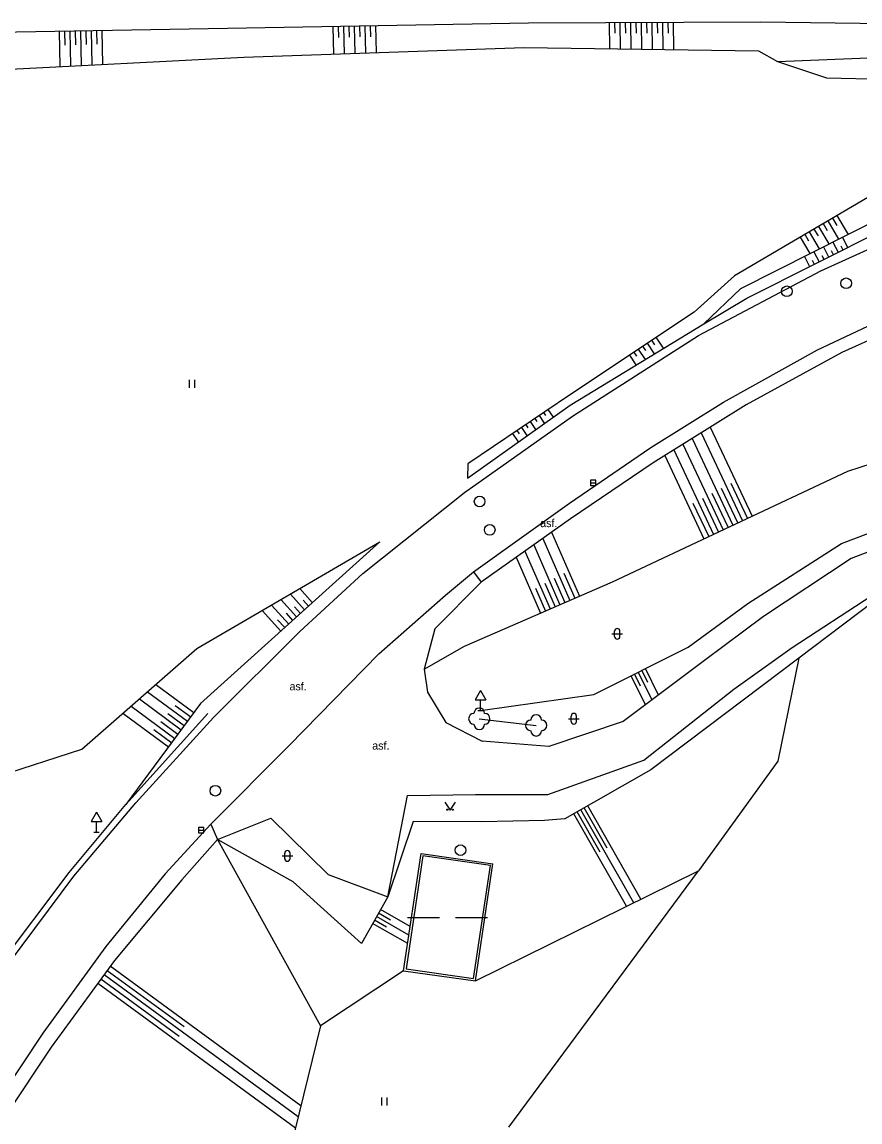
# Model space of a CAD drawing. Extents: x -737812 to -729375, y -1123000 to -1115500.
# Drawn here: x -735828.6 to -735750.1, y -1118213.3 to -1118110.2 of the extents above; entities that cross this region are included whole.
import ezdxf

# ---------------------------------------------------------------- set-up
doc = ezdxf.new("R2010")
doc.units = 0
for name, color, linetype in [('Doplněk polohopisu', 7, 'Continuous'), ('Doplňkové značky', 7, 'Continuous'), ('Dopravní zařízení', 7, 'Continuous'), ('Hranice - ploty_ zdi', 7, 'Continuous'), ('Hranice parcel a úz_ celk', 7, 'Continuous'), ('Komunikace', 7, 'Continuous'), ('Pomocné popisy', 7, 'Continuous'), ('Povr_ zn_ inž_ sítí - kan_', 7, 'Continuous'), ('Výškopis', 7, 'Continuous'), ('Zeleň', 7, 'Continuous'), ('Značky druhů pozemků', 7, 'Continuous')]:
    doc.layers.add(name, color=color, linetype=linetype)

msp = doc.modelspace()

# ---------------------------------------------------------------- linework, layer by layer
at = {"layer": 'Doplněk polohopisu'}
for p, q in [((-735742.7, -1118137), (-735751.77, -1118141.15)), ((-735751.77, -1118141.15), (-735760.75, -1118146.04)), ((-735760.75, -1118146.04), (-735769.47, -1118151.49)), ((-735769.47, -1118151.49), (-735777.21, -1118156.73)), ((-735777.21, -1118156.73), (-735785.58, -1118162.66)), ((-735786.29, -1118161.71), (-735785.58, -1118162.66)), ((-735785.58, -1118162.66), (-735789.9, -1118167.05)), ((-735789.9, -1118167.05), (-735790.91, -1118170.82)), ((-735810.89, -1118185.34), (-735810.27, -1118186.78))]:
    msp.add_line(p, q, dxfattribs=at)
at = {"layer": 'Doplňkové značky'}
for p, q in [((-735785.65, -1118172.82), (-735786.15, -1118173.69)), ((-735785.65, -1118172.82), (-735785.15, -1118173.69)), ((-735786.15, -1118173.69), (-735785.15, -1118173.69)), ((-735785.65, -1118174.69), (-735785.65, -1118173.69)), ((-735785.9, -1118174.69), (-735785.4, -1118174.69)), ((-735821.63, -1118184.23), (-735822.13, -1118185.1)), ((-735821.63, -1118184.23), (-735821.13, -1118185.1)), ((-735822.13, -1118185.1), (-735821.13, -1118185.1)), ((-735821.63, -1118186.1), (-735821.63, -1118185.1)), ((-735821.88, -1118186.1), (-735821.38, -1118186.1))]:
    msp.add_line(p, q, dxfattribs=at)
at = {"layer": 'Dopravní zařízení'}
for p, q in [((-735818.86, -1118183.52), (-735811.17, -1118174.97)), ((-735824.17, -1118189.87), (-735818.86, -1118183.52)), ((-735831.23, -1118199.25), (-735824.17, -1118189.87))]:
    msp.add_line(p, q, dxfattribs=at)
at = {"layer": 'Hranice - ploty_ zdi'}
for p, q in [((-735807.82, -1118113.46), (-735781.55, -1118112.56)), ((-735781.55, -1118112.56), (-735759.6, -1118112.87)), ((-735759.6, -1118112.87), (-735757.81, -1118113.86)), ((-735835.73, -1118114.89), (-735807.82, -1118113.46)), ((-735757.81, -1118113.86), (-735740.69, -1118113.19)), ((-735757.81, -1118113.86), (-735753.21, -1118115.39)), ((-735753.21, -1118115.39), (-735740.82, -1118115.73)), ((-735747.61, -1118125.6), (-735761.84, -1118133.97)), ((-735761.25, -1118135.16), (-735746.68, -1118127.8)), ((-735760.69, -1118136.05), (-735745.88, -1118128.59)), ((-735761.84, -1118133.97), (-735765.61, -1118137.35)), ((-735764.7, -1118138.45), (-735761.25, -1118135.16)), ((-735764.7, -1118138.45), (-735760.69, -1118136.05)), ((-735765.61, -1118137.35), (-735777.21, -1118145.09)), ((-735777.24, -1118146.08), (-735764.7, -1118138.45)), ((-735786.86, -1118152.91), (-735777.24, -1118146.08)), ((-735777.21, -1118145.09), (-735786.83, -1118151.57)), ((-735786.83, -1118151.57), (-735786.86, -1118152.91)), ((-735812.21, -1118168.89), (-735795.06, -1118158.89)), ((-735795.06, -1118158.89), (-735811.86, -1118174.03)), ((-735822.99, -1118178.33), (-735812.21, -1118168.89)), ((-735811.86, -1118174.03), (-735818.86, -1118183.52)), ((-735831.75, -1118181.14), (-735822.99, -1118178.33)), ((-735810.27, -1118186.78), (-735813.62, -1118190.55)), ((-735810.27, -1118186.78), (-735800.62, -1118204.26)), ((-735813.62, -1118190.55), (-735819.92, -1118198.13)), ((-735819.92, -1118198.13), (-735825.86, -1118206.25)), ((-735800.62, -1118204.26), (-735803.96, -1118217.8)), ((-735825.86, -1118206.25), (-735830.07, -1118212.6))]:
    msp.add_line(p, q, dxfattribs=at)
for points in [[(-735739.32, -1118161.19), (-735748.92, -1118164.58), (-735755.81, -1118169.79), (-735757.77, -1118179.44), (-735765.21, -1118189.71)], [(-735792.84, -1118199.08), (-735791.21, -1118188.1)], [(-735791.04, -1118188.33), (-735792.61, -1118198.91), (-735786.28, -1118199.81), (-735784.71, -1118189.23), (-735791.04, -1118188.33)], [(-735791.21, -1118188.1), (-735784.48, -1118189.06)], [(-735786.11, -1118200.04), (-735784.48, -1118189.06)], [(-735792.84, -1118199.08), (-735786.11, -1118200.04)]]:
    msp.add_lwpolyline(points, dxfattribs=at)
at = {"layer": 'Hranice parcel a úz_ celk'}
msp.add_line((-735782.97, -1118213.74), (-735765.21, -1118189.71), dxfattribs=at)
at = {"layer": 'Komunikace'}
for p, q in [((-735807.55, -1118110.76), (-735836.11, -1118111.24)), ((-735781.13, -1118110.28), (-735807.55, -1118110.76)), ((-735759.37, -1118110.17), (-735781.13, -1118110.28)), ((-735737.93, -1118110.51), (-735759.37, -1118110.17)), ((-735753.75, -1118133.5), (-735743.41, -1118128.81)), ((-735765.2, -1118139.54), (-735753.75, -1118133.5)), ((-735754.06, -1118140.9), (-735743.16, -1118135.76)), ((-735777.01, -1118147.12), (-735765.2, -1118139.54)), ((-735762.86, -1118145.79), (-735754.06, -1118140.9)), ((-735769.68, -1118150.04), (-735762.86, -1118145.79)), ((-735787.14, -1118154.25), (-735777.01, -1118147.12)), ((-735777.31, -1118155.25), (-735769.68, -1118150.04)), ((-735796.65, -1118161.85), (-735787.14, -1118154.25)), ((-735786.29, -1118161.71), (-735777.31, -1118155.25)), ((-735802.57, -1118167.29), (-735796.65, -1118161.85)), ((-735788.91, -1118163.89), (-735786.29, -1118161.71)), ((-735795.17, -1118169.37), (-735788.91, -1118163.89)), ((-735810.66, -1118175.36), (-735802.57, -1118167.29)), ((-735803.55, -1118177.96), (-735795.17, -1118169.37)), ((-735790.91, -1118170.82), (-735790.6, -1118172.98)), ((-735790.6, -1118172.98), (-735788.9, -1118175.83)), ((-735817.92, -1118183.35), (-735810.66, -1118175.36)), ((-735788.9, -1118175.83), (-735785.47, -1118177.58)), ((-735810.89, -1118185.34), (-735803.55, -1118177.96)), ((-735823.73, -1118190.23), (-735817.92, -1118183.35)), ((-735810.27, -1118186.78), (-735805.28, -1118184.78)), ((-735805.28, -1118184.78), (-735799.92, -1118190.08)), ((-735810.89, -1118185.34), (-735815.19, -1118190)), ((-735829.78, -1118198.3), (-735823.73, -1118190.23)), ((-735815.19, -1118190), (-735820.73, -1118196.8)), ((-735820.73, -1118196.8), (-735826.64, -1118204.94)), ((-735826.64, -1118204.94), (-735831.68, -1118212.49))]:
    msp.add_line(p, q, dxfattribs=at)
for points in [[(-735664.15, -1118170.06), (-735678.49, -1118167.23), (-735697.6, -1118162.89), (-735713.77, -1118158.89), (-735723.87, -1118156.57), (-735729.61, -1118155.76), (-735741.26, -1118156.75), (-735750.9, -1118160.44), (-735759.11, -1118165.89), (-735764.65, -1118170.02), (-735772.26, -1118175.73), (-735779.22, -1118178.06), (-735785.47, -1118177.58)], [(-735799.92, -1118190.08), (-735794.33, -1118192.17), (-735792.48, -1118182.66), (-735786.09, -1118182.58), (-735779.32, -1118182.56), (-735770.33, -1118179.36), (-735761.91, -1118172.69), (-735756.45, -1118168.8), (-735748.96, -1118163.93), (-735739.49, -1118160.5), (-735729.55, -1118159.17), (-735724.39, -1118159.85), (-735714.47, -1118162.09), (-735698.18, -1118165.89), (-735684.58, -1118169.17), (-735684.74, -1118170.52)]]:
    msp.add_lwpolyline(points, dxfattribs=at)
at = {"layer": 'Povr_ zn_ inž_ sítí - kan_'}
for p, q in [((-735775.32, -1118153.36), (-735774.82, -1118153.36)), ((-735812.06, -1118185.91), (-735811.56, -1118185.91))]:
    msp.add_line(p, q, dxfattribs=at)
for points in [[(-735775.32, -1118153.61), (-735774.82, -1118153.61), (-735774.82, -1118153.11), (-735775.32, -1118153.11)], [(-735812.06, -1118186.16), (-735811.56, -1118186.16), (-735811.56, -1118185.66), (-735812.06, -1118185.66)]]:
    msp.add_lwpolyline(points, close=True, dxfattribs=at)
for centre in [(-735751.38, -1118134.66), (-735756.93, -1118135.41), (-735785.72, -1118155.11), (-735784.77, -1118157.77), (-735810.48, -1118182.21), (-735787.51, -1118187.78)]:
    msp.add_circle(centre, 0.5, dxfattribs=at)
at = {"layer": 'Výškopis'}
for p, q in [((-735824.02, -1118114.29), (-735824.08, -1118111.04)), ((-735823.56, -1118112.32), (-735823.58, -1118111.03)), ((-735823.02, -1118114.24), (-735823.08, -1118111.02)), ((-735822.56, -1118112.29), (-735822.58, -1118111.01)), ((-735822.03, -1118114.19), (-735822.08, -1118111)), ((-735821.56, -1118112.26), (-735821.58, -1118111)), ((-735821.03, -1118114.14), (-735821.08, -1118110.99)), ((-735799.38, -1118113.17), (-735799.43, -1118110.61)), ((-735798.91, -1118111.62), (-735798.93, -1118110.6)), ((-735798.38, -1118113.14), (-735798.43, -1118110.59)), ((-735797.91, -1118111.6), (-735797.93, -1118110.59)), ((-735797.38, -1118113.1), (-735797.43, -1118110.58)), ((-735796.91, -1118111.57), (-735796.93, -1118110.57)), ((-735796.38, -1118113.07), (-735796.43, -1118110.56)), ((-735795.91, -1118111.55), (-735795.93, -1118110.55)), ((-735795.38, -1118113.03), (-735795.43, -1118110.54)), ((-735773.53, -1118112.67), (-735773.54, -1118110.24)), ((-735773.03, -1118111.22), (-735773.04, -1118110.24)), ((-735772.53, -1118112.69), (-735772.54, -1118110.24)), ((-735772.03, -1118111.22), (-735772.04, -1118110.23)), ((-735771.53, -1118112.7), (-735771.54, -1118110.23)), ((-735771.03, -1118111.22), (-735771.04, -1118110.23)), ((-735770.53, -1118112.72), (-735770.54, -1118110.23)), ((-735770.03, -1118111.22), (-735770.04, -1118110.22)), ((-735769.53, -1118112.73), (-735769.54, -1118110.22)), ((-735769.03, -1118111.23), (-735769.04, -1118110.22)), ((-735768.53, -1118112.74), (-735768.54, -1118110.22)), ((-735768.03, -1118111.23), (-735768.04, -1118110.21)), ((-735767.53, -1118112.76), (-735767.54, -1118110.21)), ((-735825.02, -1118114.34), (-735825.08, -1118111.06)), ((-735824.56, -1118112.35), (-735824.58, -1118111.05)), ((-735752.23, -1118129.25), (-735752.64, -1118128.56)), ((-735751.17, -1118130.07), (-735752.21, -1118128.31)), ((-735753.98, -1118130.22), (-735754.37, -1118129.57)), ((-735752.96, -1118130.97), (-735753.94, -1118129.32)), ((-735753.11, -1118129.74), (-735753.5, -1118129.07)), ((-735752.07, -1118130.52), (-735753.07, -1118128.81)), ((-735754.75, -1118131.88), (-735755.66, -1118130.33)), ((-735754.86, -1118130.71), (-735755.23, -1118130.08)), ((-735753.86, -1118131.43), (-735754.8, -1118129.83)), ((-735751.71, -1118130.34), (-735751.24, -1118131.29)), ((-735753.5, -1118131.24), (-735753.02, -1118132.19)), ((-735752.77, -1118131.59), (-735752.58, -1118131.96)), ((-735752.61, -1118130.79), (-735752.13, -1118131.74)), ((-735751.87, -1118131.14), (-735751.68, -1118131.51)), ((-735755.28, -1118132.15), (-735754.81, -1118133.09)), ((-735754.55, -1118132.49), (-735754.36, -1118132.86)), ((-735754.39, -1118131.7), (-735753.92, -1118132.64)), ((-735753.66, -1118132.04), (-735753.47, -1118132.41)), ((-735768.48, -1118140.75), (-735769.17, -1118139.72)), ((-735770.19, -1118141.79), (-735770.83, -1118140.83)), ((-735770.15, -1118140.95), (-735770.42, -1118140.56)), ((-735769.34, -1118141.27), (-735770, -1118140.28)), ((-735769.31, -1118140.41), (-735769.58, -1118140)), ((-735771.05, -1118142.31), (-735771.66, -1118141.39)), ((-735771, -1118141.49), (-735771.25, -1118141.11)), ((-735751.21, -1118152.27), (-735729.17, -1118145.12)), ((-735779.63, -1118147.77), (-735780.12, -1118147.05)), ((-735779.51, -1118147.05), (-735779.7, -1118146.77)), ((-735778.81, -1118147.2), (-735779.29, -1118146.49)), ((-735781.16, -1118148.19), (-735781.36, -1118147.89)), ((-735780.44, -1118148.35), (-735780.95, -1118147.61)), ((-735780.33, -1118147.62), (-735780.53, -1118147.33)), ((-735764.11, -1118148.14), (-735760.18, -1118156.49)), ((-735782.07, -1118149.51), (-735782.6, -1118148.72)), ((-735781.98, -1118148.76), (-735782.19, -1118148.44)), ((-735781.26, -1118148.93), (-735781.77, -1118148.16)), ((-735764.96, -1118148.67), (-735761.09, -1118156.92)), ((-735766.67, -1118149.74), (-735762.9, -1118157.77)), ((-735765.82, -1118149.21), (-735761.99, -1118157.34)), ((-735768.38, -1118150.81), (-735764.71, -1118158.62)), ((-735767.52, -1118150.27), (-735763.8, -1118158.19)), ((-735773.26, -1118162.64), (-735751.21, -1118152.27)), ((-735763.96, -1118154.32), (-735762.44, -1118157.55)), ((-735763.08, -1118153.85), (-735761.54, -1118157.13)), ((-735762.19, -1118153.38), (-735760.63, -1118156.7)), ((-735765.73, -1118155.26), (-735764.25, -1118158.4)), ((-735764.85, -1118154.79), (-735763.35, -1118157.98)), ((-735778.97, -1118157.97), (-735776.35, -1118163.98)), ((-735780.63, -1118159.16), (-735778.19, -1118164.78)), ((-735779.8, -1118158.56), (-735777.27, -1118164.38)), ((-735782.3, -1118160.34), (-735780.02, -1118165.58)), ((-735781.47, -1118159.75), (-735779.11, -1118165.18)), ((-735778.72, -1118162.29), (-735777.73, -1118164.58)), ((-735777.84, -1118161.82), (-735776.81, -1118164.18)), ((-735802.57, -1118163.27), (-735801.38, -1118164.59)), ((-735787.14, -1118168.67), (-735773.26, -1118162.64)), ((-735780.49, -1118163.24), (-735779.56, -1118165.38)), ((-735779.61, -1118162.77), (-735778.65, -1118164.98)), ((-735804.33, -1118164.3), (-735802.87, -1118165.93)), ((-735803.45, -1118163.78), (-735802.12, -1118165.26)), ((-735802.26, -1118164.36), (-735801.75, -1118164.92)), ((-735806.1, -1118165.33), (-735804.35, -1118167.26)), ((-735805.22, -1118164.81), (-735803.61, -1118166.59)), ((-735803.85, -1118165.58), (-735803.24, -1118166.26)), ((-735803.05, -1118164.97), (-735802.5, -1118165.59)), ((-735804.65, -1118166.19), (-735803.98, -1118166.93)), ((-735790.91, -1118170.82), (-735787.14, -1118168.67)), ((-735768.95, -1118173.25), (-735770.19, -1118170.76)), ((-735770.17, -1118174.16), (-735771.53, -1118171.44)), ((-735770.63, -1118172.4), (-735771.2, -1118171.27)), ((-735769.56, -1118173.7), (-735770.86, -1118171.1)), ((-735769.96, -1118172.07), (-735770.53, -1118170.93)), ((-735816.06, -1118172.26), (-735812.5, -1118174.89)), ((-735817.6, -1118173.61), (-735813.68, -1118176.5)), ((-735816.83, -1118172.94), (-735813.09, -1118175.7)), ((-735819.14, -1118174.96), (-735814.87, -1118178.11)), ((-735818.37, -1118174.29), (-735814.28, -1118177.31)), ((-735814.25, -1118174.22), (-735812.79, -1118175.29)), ((-735815.58, -1118175.72), (-735813.98, -1118176.9)), ((-735814.92, -1118174.97), (-735813.39, -1118176.1)), ((-735816.25, -1118176.47), (-735814.57, -1118177.71)), ((-735774.42, -1118187.96), (-735776.57, -1118184.18)), ((-735771.28, -1118192.71), (-735776.24, -1118184)), ((-735773.77, -1118187.59), (-735775.92, -1118183.81)), ((-735770.6, -1118192.38), (-735775.59, -1118183.63)), ((-735771.95, -1118193.04), (-735776.9, -1118184.37)), ((-735792.23, -1118194.94), (-735795.01, -1118193.36)), ((-735794.43, -1118194.99), (-735795.56, -1118194.34)), ((-735792.34, -1118195.74), (-735795.38, -1118194.01)), ((-735794.06, -1118194.33), (-735795.19, -1118193.69)), ((-735792.46, -1118196.53), (-735795.75, -1118194.67)), ((-735802.46, -1118211.73), (-735820.32, -1118198.67)), ((-735802.72, -1118212.78), (-735820.91, -1118199.48)), ((-735813.4, -1118204.35), (-735820.61, -1118199.08)), ((-735802.98, -1118213.83), (-735821.5, -1118200.29)), ((-735813.86, -1118205.25), (-735821.2, -1118199.88))]:
    msp.add_line(p, q, dxfattribs=at)
for points in [[(-735785.65, -1118174.69), (-735775.02, -1118173.18), (-735766.17, -1118168.75), (-735760.59, -1118164.67), (-735751.8, -1118159.05), (-735742.06, -1118155.36), (-735729.83, -1118153.45), (-735723.63, -1118154.78), (-735719.08, -1118155.87), (-735697.58, -1118161.77), (-735678.37, -1118165.92), (-735664.06, -1118168.87), (-735645.7, -1118171.29)], [(-735755.81, -1118169.79), (-735769.67, -1118180.25), (-735777.74, -1118184.85), (-735779.64, -1118185.01), (-735785.58, -1118185.12), (-735791.93, -1118185.09), (-735794.33, -1118192.17), (-735796.8, -1118196.52), (-735803.2, -1118190.76), (-735810.27, -1118186.78)], [(-735786.11, -1118200.04), (-735765.21, -1118189.71)], [(-735792.84, -1118199.08), (-735800.62, -1118204.26)]]:
    msp.add_lwpolyline(points, dxfattribs=at)
at = {"layer": 'Zeleň'}
msp.add_lwpolyline([(-735785.75, -1118175.47), (-735780.42, -1118176.09)], dxfattribs=at)
for centre in [(-735785.75, -1118175.47), (-735780.42, -1118176.09)]:
    msp.add_circle(centre, 0.0005, dxfattribs=at)
for centre, start, end in [((-735785.75, -1118174.97), 0, 180), ((-735786.25, -1118175.47), 90, 270), ((-735785.75, -1118175.97), 180, 360), ((-735785.25, -1118175.47), 270, 90), ((-735780.92, -1118176.09), 90, 270), ((-735780.42, -1118175.59), 0, 180), ((-735779.92, -1118176.09), 270, 90), ((-735780.42, -1118176.59), 180, 360)]:
    msp.add_arc(centre, 0.5, start, end, dxfattribs=at)
at = {"layer": 'Značky druhů pozemků'}
for p, q in [((-735812.9, -1118144.47), (-735812.9, -1118143.72)), ((-735812.4, -1118144.47), (-735812.4, -1118143.72)), ((-735773.32, -1118167.51), (-735772.32, -1118167.51)), ((-735773.07, -1118167.76), (-735773.07, -1118167.26)), ((-735772.57, -1118167.76), (-735772.57, -1118167.26)), ((-735777.39, -1118175.47), (-735776.39, -1118175.47)), ((-735777.14, -1118175.72), (-735777.14, -1118175.22)), ((-735776.64, -1118175.72), (-735776.64, -1118175.22)), ((-735804.23, -1118188.32), (-735803.23, -1118188.32)), ((-735803.98, -1118188.57), (-735803.98, -1118188.07)), ((-735803.48, -1118188.57), (-735803.48, -1118188.07)), ((-735792.47, -1118194.11), (-735789.47, -1118194.11)), ((-735787.97, -1118194.11), (-735784.97, -1118194.11)), ((-735794.89, -1118211.71), (-735794.89, -1118210.96)), ((-735794.39, -1118211.71), (-735794.39, -1118210.96))]:
    msp.add_line(p, q, dxfattribs=at)
msp.add_lwpolyline([(-735788.99, -1118183.29), (-735788.49, -1118184.04), (-735787.99, -1118183.29)], dxfattribs=at)
for centre in [(-735788.74, -1118183.99), (-735788.24, -1118183.99)]:
    msp.add_circle(centre, 0.05, dxfattribs=at)
for centre, start, end in [((-735772.82, -1118167.26), 0, 180), ((-735772.82, -1118167.76), 180, 360), ((-735776.89, -1118175.22), 0, 180), ((-735776.89, -1118175.72), 180, 360), ((-735803.73, -1118188.07), 0, 180), ((-735803.73, -1118188.57), 180, 360)]:
    msp.add_arc(centre, 0.25, start, end, dxfattribs=at)

# ---------------------------------------------------------------- texts
at = {"layer": 'Pomocné popisy'}
for p in [(-735780.05, -1118157.51), (-735803.53, -1118172.8), (-735795.78, -1118178.36)]:
    msp.add_text('asf.', height=0.75, dxfattribs=at).set_placement(p)

doc.saveas('drawing.dxf')
